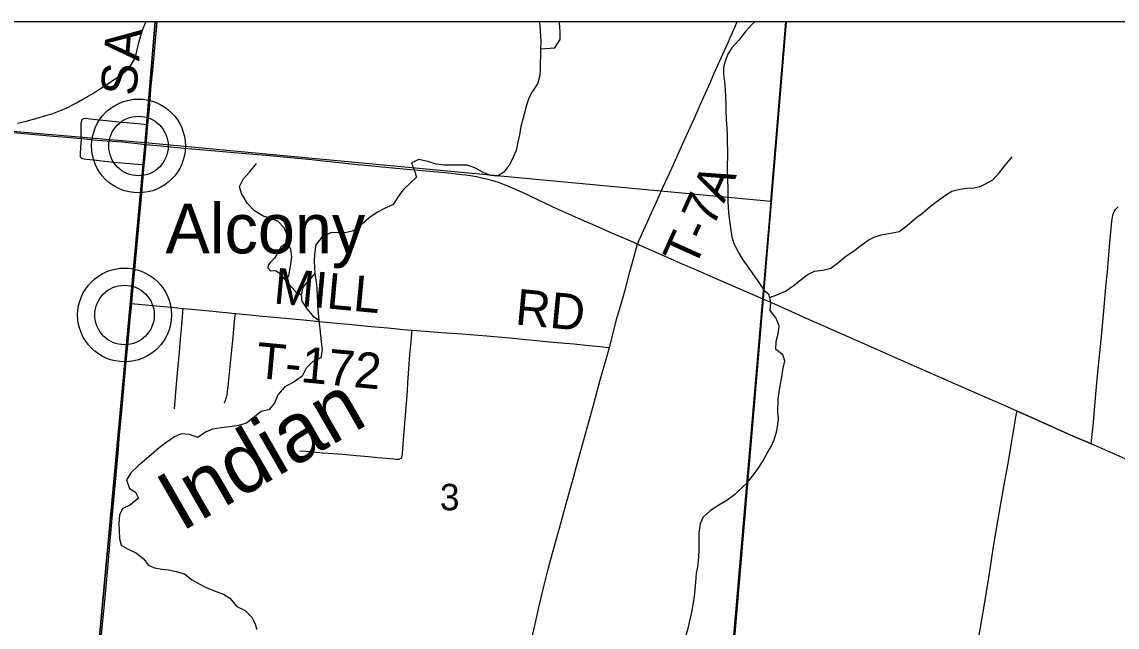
# Model space of a CAD drawing. Extents: x 0 to 1134, y 0 to 440.
# Drawn here: x 834.045 to 835.782, y 368.358 to 369.318 of the extents above; entities that cross this region are included whole.
import ezdxf

# ---------------------------------------------------------------- set-up
doc = ezdxf.new("R2010")
doc.units = 0
for name, color, linetype in [('GM_X_County_Road', 7, 'Continuous'), ('GM_X_County_Road_Text', 7, 'Continuous'), ('GM_X_Major_River', 7, 'Continuous'), ('GM_X_Minor_Lake', 7, 'Continuous'), ('GM_X_Minor_River', 7, 'Continuous'), ('GM_X_Minor_River_Text', 7, 'Continuous'), ('GM_X_Section', 7, 'Continuous'), ('GM_X_Section_Text', 7, 'Continuous'), ('GM_X_State_Route', 7, 'Continuous'), ('GM_X_Township_Road', 7, 'Continuous'), ('GM_X_Township_Road_Text', 7, 'Continuous'), ('GM_X_Unincorporated', 7, 'Continuous'), ('GM_X_Unincorporated_Location', 7, 'Continuous'), ('GM_X_Unincorporated_Text', 7, 'Continuous'), ('SH_Cut_Line', 7, 'Continuous')]:
    doc.layers.add(name, color=color, linetype=linetype)

msp = doc.modelspace()

# ---------------------------------------------------------------- linework, layer by layer
at = {"layer": 'GM_X_County_Road'}
for points in [[(834.2449, 369.1552), (834.2472, 369.1803), (834.2503, 369.2174), (834.2529, 369.2415), (834.2554, 369.2706), (834.2585, 369.3059), (834.2596, 369.3181)], [(835.0214, 368.9655), (835.0237, 368.9707), (835.0464, 369.0211), (835.0543, 369.0388), (835.0621, 369.0564), (835.076, 369.0862), (835.0818, 369.0986), (835.0931, 369.1241), (835.1113, 369.1643), (835.1216, 369.1875), (835.1268, 369.1995), (835.1373, 369.2227), (835.1435, 369.2368), (835.1653, 369.2856), (835.1682, 369.2917), (835.1725, 369.3014), (835.18, 369.3181)], [(834.242, 369.1234), (834.2431, 369.1352), (834.2445, 369.1513), (834.2449, 369.1552)], [(834.2391, 369.0915), (834.2398, 369.0994), (834.242, 369.1234)], [(834.2193, 368.8714), (834.2207, 368.8859), (834.2237, 368.9193), (834.2352, 369.0462), (834.2384, 369.0846), (834.2391, 369.0915)], [(835.7416, 368.6488), (835.7425, 368.659), (835.7443, 368.6775), (835.7481, 368.7215), (835.7504, 368.7456), (835.753, 368.7734), (835.757, 368.8136), (835.7613, 368.8599), (835.7629, 368.8785), (835.7653, 368.9032), (835.7671, 368.9218), (835.7706, 368.962), (835.7743, 369.0023), (835.7752, 369.0085), (835.7759, 369.0116), (835.7768, 369.0147), (835.778, 369.0176), (835.7798, 369.0204), (835.7819, 369.0228), (835.7843, 369.0249)], [(834.977, 368.8016), (834.9896, 368.8498), (834.9965, 368.8724), (835.0026, 368.8946), (835.0097, 368.9217), (835.0158, 368.9444), (835.0214, 368.9655)], [(834.1519, 368.1181), (834.1523, 368.1225), (834.1538, 368.138), (834.156, 368.1605), (834.1595, 368.2058), (834.1656, 368.2818), (834.1671, 368.2999), (834.1699, 368.3292), (834.1731, 368.3626), (834.1766, 368.3997), (834.1797, 368.4343), (834.1884, 368.5309), (834.1956, 368.6113), (834.1981, 368.6407), (834.1995, 368.6574), (834.2039, 368.7065), (834.2063, 368.7313), (834.2079, 368.7498), (834.2106, 368.7789), (834.2145, 368.8216), (834.2165, 368.8414), (834.2193, 368.8714)], [(834.8548, 368.3445), (834.8652, 368.3893), (834.8731, 368.423), (834.8805, 368.4521), (834.8883, 368.4813), (834.9003, 368.5246), (834.9047, 368.5407), (834.9101, 368.5599), (834.9183, 368.5898), (834.9243, 368.6113), (834.939, 368.6647), (834.9506, 368.7066), (834.9621, 368.7485), (834.977, 368.8016)], [(835.5634, 368.3423), (835.5714, 368.3914), (835.5799, 368.4435), (835.5838, 368.468), (835.5871, 368.4895), (835.5931, 368.5262), (835.598, 368.5537), (835.603, 368.5812), (835.6096, 368.6179), (835.6194, 368.6754), (835.6226, 368.6944), (835.6237, 368.7009)], [(835.6237, 368.7009), (835.6505, 368.6891), (835.6845, 368.6738), (835.7129, 368.6612), (835.7365, 368.651), (835.7416, 368.6488)]]:
    msp.add_lwpolyline(points, dxfattribs=at)
at = {"layer": 'GM_X_Major_River'}
for points in [[(834.2567, 369.3181), (833.2556, 369.3181), (833.2464, 369.2117), (834.2405, 369.1271)], [(835.2567, 369.3181), (834.2567, 369.3181), (834.2405, 369.1271), (835.233, 369.0338), (835.2368, 369.0769)]]:
    msp.add_lwpolyline(points, close=True, dxfattribs=at)
at = {"layer": 'GM_X_Minor_Lake'}
for points in [[(834.4618, 368.9101), (834.4684, 368.9153), (834.4711, 368.9304), (834.473, 368.9455), (834.4718, 368.9573), (834.469, 368.9635), (834.4618, 368.9652), (834.456, 368.9608)], [(834.456, 368.9608), (834.4484, 368.9477), (834.446, 368.9432), (834.4394, 368.9369), (834.4355, 368.9325), (834.435, 368.9283), (834.4394, 368.9233), (834.4474, 368.9238), (834.4534, 368.9202), (834.4618, 368.9101)]]:
    msp.add_lwpolyline(points, dxfattribs=at)
at = {"layer": 'GM_X_Minor_River'}
for points in [[(834.0379, 369.1575), (834.0517, 369.1605), (834.067, 369.1647), (834.0815, 369.1692), (834.0942, 369.1727), (834.1049, 369.177), (834.1153, 369.1812), (834.1318, 369.1895), (834.1415, 369.1957), (834.1558, 369.2037), (834.167, 369.211), (834.1797, 369.219), (834.1952, 369.2296), (834.2049, 369.2358), (834.215, 369.2446), (834.2234, 369.2588), (834.227, 369.269), (834.2301, 369.2833), (834.2334, 369.2943), (834.236, 369.3041), (834.2412, 369.3165), (834.2423, 369.3181)], [(834.8662, 369.3181), (834.8669, 369.3107), (834.868, 369.2963), (834.8682, 369.286), (834.8675, 369.2754), (834.8676, 369.2651), (834.8673, 369.2522), (834.8674, 369.2427), (834.8668, 369.2333), (834.863, 369.2201), (834.8543, 369.207), (834.8495, 369.1972), (834.8457, 369.1863), (834.8416, 369.172), (834.839, 369.1618), (834.8365, 369.152), (834.8342, 369.1388), (834.832, 369.1274), (834.829, 369.1142), (834.8246, 369.1037), (834.8189, 369.0924), (834.8095, 369.0798), (834.7998, 369.0732), (834.7888, 369.0743), (834.7779, 369.0787), (834.7648, 369.0863), (834.7513, 369.0908), (834.7372, 369.0908), (834.7277, 369.0907), (834.7148, 369.091), (834.7023, 369.0925), (834.6891, 369.0967), (834.6747, 369.1001), (834.6632, 369.0947), (834.6678, 369.082), (834.6713, 369.0721), (834.6612, 369.0621), (834.6495, 369.051), (834.6412, 369.0402), (834.6341, 369.0286), (834.6202, 369.0221), (834.6102, 369.0167), (834.5978, 369.0091), (834.5838, 368.9969), (834.571, 368.9866), (834.558, 368.9835), (834.5478, 368.9842), (834.5352, 368.9838), (834.521, 368.9769), (834.5115, 368.9643), (834.5093, 368.9495), (834.5086, 368.9389), (834.5091, 368.929), (834.51, 368.9187), (834.5112, 368.9092), (834.5128, 368.8966), (834.5136, 368.8844), (834.514, 368.8715), (834.5151, 368.8563), (834.516, 368.8445), (834.5175, 368.8315), (834.5188, 368.8212)], [(834.8675, 369.2754), (834.8903, 369.2767), (834.8987, 369.2902), (834.899, 369.3031), (834.8978, 369.3164), (834.8976, 369.3181)], [(835.2076, 369.3181), (835.2029, 369.314), (835.1935, 369.3036), (835.1825, 369.2891), (835.1715, 369.2769), (835.1648, 369.2668), (835.1607, 369.2559), (835.1582, 369.2457), (835.1583, 369.2358), (835.1598, 369.2232), (835.1606, 369.2107), (835.1615, 369.1985), (835.1616, 369.1882), (835.1617, 369.1784), (835.1624, 369.1631), (835.1636, 369.1494), (835.1637, 369.1384), (835.1637, 369.1263), (835.1642, 369.1145), (835.1643, 369.1046), (835.1639, 369.0909), (835.1641, 369.0814), (835.1645, 369.0677), (835.1649, 369.0544), (835.165, 369.0446), (835.1651, 369.0351), (835.1655, 369.0229), (835.1667, 369.0107), (835.1683, 368.9989), (835.1696, 368.9878), (835.1712, 368.9772), (835.1743, 368.9668), (835.1826, 368.9514), (835.1888, 368.9406), (835.198, 368.9274), (835.2208, 368.8946)], [(835.2313, 368.8813), (835.2441, 368.8857), (835.2566, 368.8912), (835.2685, 368.8997), (835.2789, 368.9075), (835.2908, 368.9172), (835.3022, 368.9227), (835.3155, 368.9244), (835.3284, 368.9276), (835.3422, 368.938), (835.3522, 368.9465), (835.3644, 368.9543), (835.3775, 368.9647), (835.3874, 368.9718), (835.397, 368.9769), (835.408, 368.9806), (835.4236, 368.9833), (835.4365, 368.9858), (835.4495, 368.9951), (835.4622, 369.0062), (835.4745, 369.0155), (835.486, 369.0256), (835.4956, 369.0326), (835.5101, 369.0434), (835.5205, 369.0497), (835.5311, 369.0522), (835.5436, 369.0543), (835.5554, 369.0552), (835.5653, 369.0573), (835.5748, 369.0617), (835.5851, 369.0676), (835.5959, 369.0792), (835.6056, 369.0912), (835.616, 369.1039)], [(834.469, 368.9635), (834.4656, 368.9799), (834.4613, 368.9914), (834.451, 369.002), (834.4374, 369.0073), (834.4276, 369.0102), (834.4142, 369.0185), (834.4031, 369.0302), (834.3932, 369.0457), (834.3905, 369.0568), (834.3961, 369.0688), (834.4059, 369.0799), (834.4173, 369.0933)], [(834.516, 368.8445), (834.5089, 368.8496), (834.4982, 368.8624), (834.4898, 368.8752), (834.4885, 368.8851), (834.4911, 368.8972), (834.51, 368.9187)], [(834.4885, 368.8851), (834.4818, 368.8872), (834.4618, 368.9101)], [(835.1959, 368.5876), (835.2035, 368.5973), (835.2132, 368.6096), (835.2198, 368.6205), (835.2276, 368.6344), (835.2338, 368.6446), (835.2382, 368.6551), (835.2429, 368.6698), (835.2442, 368.6801), (835.2451, 368.6895), (835.2445, 368.6994), (835.2449, 368.7206), (835.2462, 368.7309), (835.2478, 368.7411), (835.2507, 368.7547), (835.252, 368.7664), (835.2553, 368.7808), (835.252, 368.7903), (835.2412, 368.7985), (835.2417, 368.811), (835.2446, 368.8235), (835.2463, 368.8356), (835.2416, 368.8482), (835.2319, 368.8605), (835.2333, 368.8726), (835.2304, 368.8851), (835.224, 368.8903), (835.2208, 368.8946)], [(834.5188, 368.8212), (834.52, 368.8113), (834.5216, 368.798), (834.5193, 368.7851), (834.5059, 368.779), (834.4961, 368.769), (834.4897, 368.7563), (834.4769, 368.7475), (834.4623, 368.7395), (834.4513, 368.7265), (834.4456, 368.7134), (834.437, 368.703), (834.4247, 368.7003), (834.4115, 368.6896), (834.4015, 368.6819), (834.3888, 368.6781), (834.3747, 368.6758), (834.361, 368.6743), (834.3472, 368.672), (834.3365, 368.6677), (834.3241, 368.6589), (834.3109, 368.6638), (834.2976, 368.665), (834.2873, 368.6603), (834.2733, 368.6504), (834.2628, 368.6424), (834.25, 368.6317), (834.2395, 368.6225), (834.2298, 368.6144), (834.2185, 368.6033), (834.211, 368.5917), (834.2156, 368.5783), (834.2253, 368.5723), (834.23, 368.5627), (834.2175, 368.5524), (834.2052, 368.5463), (834.2, 368.5366), (834.1989, 368.5225), (834.1993, 368.5119), (834.1997, 368.4982), (834.2025, 368.4882), (834.2134, 368.4819), (834.2269, 368.4758), (834.238, 368.4664), (834.2458, 368.4567), (834.2555, 368.4526), (834.2673, 368.4504), (834.2775, 368.449), (834.29, 368.4467), (834.3028, 368.4426), (834.3147, 368.4335), (834.3263, 368.4268), (834.3364, 368.4219), (834.3518, 368.4154), (834.3646, 368.4105), (834.3751, 368.4042), (834.3861, 368.391), (834.3993, 368.3849), (834.4092, 368.3744), (834.4147, 368.3647), (834.4175, 368.3544)], [(835.1959, 368.5876), (835.1872, 368.5794), (835.1755, 368.5683), (835.1639, 368.5595), (835.1508, 368.5519), (835.1372, 368.5435), (835.1252, 368.5324), (835.1211, 368.5222), (835.1188, 368.5071), (835.1192, 368.4927), (835.1192, 368.4809), (835.1185, 368.4688), (835.1166, 368.454), (835.1148, 368.4438), (835.1137, 368.4298), (835.1126, 368.4172), (835.1116, 368.4074), (835.1102, 368.3968), (835.1071, 368.3821), (835.1041, 368.3681), (835.1007, 368.3541), (835.0969, 368.3405), (835.0984, 368.3317), (835.1021, 368.3195)]]:
    msp.add_lwpolyline(points, dxfattribs=at)
at = {"layer": 'GM_X_Section'}
for points in [[(833.2464, 369.2117), (834.2405, 369.1271), (834.1477, 368.1194), (833.1527, 368.2181)], [(834.2405, 369.1271), (835.233, 369.0338), (835.1501, 368.0674), (835.1466, 368.0316), (834.1477, 368.1194)]]:
    msp.add_lwpolyline(points, close=True, dxfattribs=at)
at = {"layer": 'GM_X_State_Route'}
for points in [[(834.242, 369.1234), (834.2039, 369.1275), (834.1646, 369.1302), (834.1392, 369.1327), (834.1159, 369.1349), (834.0949, 369.1365), (834.0311, 369.1424), (834.0291, 369.1426)], [(834.4062, 369.1084), (834.376, 369.111), (834.3339, 369.1145), (834.3018, 369.1175), (834.2647, 369.1209), (834.242, 369.1234)], [(834.5052, 369.0991), (834.4824, 369.1015), (834.4323, 369.1063), (834.4113, 369.108), (834.4062, 369.1084)], [(834.9268, 369.0071), (834.8947, 369.0213), (834.8744, 369.0306), (834.839, 369.0475), (834.8271, 369.0529), (834.8133, 369.0586), (834.8011, 369.0632), (834.7904, 369.0666), (834.7819, 369.0689), (834.7749, 369.0704), (834.7686, 369.0718), (834.7629, 369.0728), (834.7569, 369.0739), (834.7494, 369.075), (834.7434, 369.0758), (834.7168, 369.0786), (834.6617, 369.0834), (834.6388, 369.0855), (834.5729, 369.0919), (834.518, 369.0977), (834.5052, 369.0991)], [(835.221, 368.8782), (835.1894, 368.892), (835.1466, 368.9106), (835.1227, 368.9211), (835.0943, 368.9336), (835.051, 368.9525), (835.0243, 368.9642), (835.0214, 368.9655), (835.0073, 368.9718), (834.9811, 368.9833), (834.9504, 368.9968), (834.9378, 369.0022), (834.9268, 369.0071)], [(835.6237, 368.7009), (835.6136, 368.7053), (835.5965, 368.7128), (835.5396, 368.7376), (835.4827, 368.7626), (835.4344, 368.7839), (835.3691, 368.8127), (835.2895, 368.8479), (835.2441, 368.8681), (835.221, 368.8782)], [(835.7416, 368.6488), (835.7365, 368.651), (835.7129, 368.6612), (835.6845, 368.6738), (835.6505, 368.6891), (835.6237, 368.7009)], [(835.8238, 368.6126), (835.7812, 368.6313), (835.7416, 368.6488)]]:
    msp.add_lwpolyline(points, dxfattribs=at)
at = {"layer": 'GM_X_Township_Road'}
for points in [[(834.1392, 369.1327), (834.139, 369.1411), (834.139, 369.1498), (834.1389, 369.1554), (834.139, 369.1573), (834.1394, 369.1591), (834.1401, 369.1615), (834.141, 369.1631), (834.1423, 369.1643), (834.1434, 369.1648), (834.1452, 369.1652), (834.1471, 369.1652), (834.1533, 369.1645), (834.2041, 369.1592), (834.2225, 369.1575), (834.2449, 369.1552)], [(834.1392, 369.1327), (834.1386, 369.1256), (834.1381, 369.1201), (834.1373, 369.1083), (834.1373, 369.1059), (834.1376, 369.1047), (834.138, 369.1036), (834.1388, 369.1026), (834.1398, 369.1019), (834.141, 369.1014), (834.1433, 369.1008), (834.1471, 369.1003), (834.1591, 369.0991), (834.1849, 369.0964), (834.2093, 369.0939), (834.2355, 369.0919), (834.2391, 369.0915)], [(834.2193, 368.8714), (834.2242, 368.8709), (834.2637, 368.8672), (834.2829, 368.8655), (834.301, 368.8638)], [(834.2872, 368.7043), (834.2886, 368.7242), (834.2903, 368.7438), (834.2924, 368.7671), (834.295, 368.7942), (834.2967, 368.8157), (834.2983, 368.8311), (834.3004, 368.8571), (834.301, 368.8638)], [(834.301, 368.8638), (834.3083, 368.8632), (834.3478, 368.8594), (834.3837, 368.8558)], [(834.3663, 368.7138), (834.3671, 368.7158), (834.3679, 368.7179), (834.3686, 368.7198), (834.3693, 368.7216), (834.3698, 368.7232), (834.3702, 368.7251), (834.3706, 368.7269), (834.3726, 368.7453), (834.3776, 368.7928), (834.3801, 368.8181), (834.382, 368.8373), (834.383, 368.8484), (834.3837, 368.8558)], [(834.3837, 368.8558), (834.4072, 368.8535), (834.4208, 368.8522), (834.4399, 368.8504), (834.492, 368.8454), (834.5328, 368.8416), (834.5684, 368.8384), (834.5989, 368.8353), (834.6254, 368.8327), (834.6501, 368.8305), (834.6638, 368.8293)], [(834.6459, 368.6255), (834.647, 368.6265), (834.6478, 368.6278), (834.6484, 368.6297), (834.6487, 368.6322), (834.6496, 368.6423), (834.6532, 368.6879), (834.6555, 368.7193), (834.6565, 368.7331), (834.6572, 368.7455), (834.6583, 368.761), (834.6606, 368.7901), (834.6629, 368.8164), (834.6635, 368.8247), (834.6638, 368.8293)], [(834.6638, 368.8293), (834.6718, 368.8287), (834.7108, 368.8256), (834.743, 368.8234), (834.7826, 368.8202), (834.8185, 368.8169), (834.8877, 368.8102), (834.9205, 368.8074), (834.9452, 368.805), (834.9718, 368.8022), (834.977, 368.8016)], [(834.486, 368.6379), (834.4961, 368.6371), (834.5066, 368.6362), (834.5229, 368.6349), (834.554, 368.6325), (834.576, 368.6303), (834.5951, 368.6288), (834.6097, 368.6274), (834.6343, 368.625), (834.6382, 368.6247), (834.6412, 368.6248), (834.6436, 368.6249), (834.6459, 368.6255)]]:
    msp.add_lwpolyline(points, dxfattribs=at)
at = {"layer": 'GM_X_Unincorporated'}
for points in [[(835.0626, 367.0305), (835.1229, 367.735), (835.1738, 368.323), (835.2208, 368.8787), (835.2574, 369.3181), (832.7638, 369.3181), (832.7638, 366.2539)], [(841.3922, 369.3181), (835.2574, 369.3181), (835.2208, 368.8787), (835.1738, 368.323), (835.1229, 367.735), (835.0626, 367.0305), (835.0377, 366.7503), (835.0373, 366.7416), (834.973, 366.0452), (834.8862, 365.0705), (834.9555, 365.0647), (835.9473, 364.9732), (836.0317, 364.9655), (836.0756, 364.9615), (837.3093, 364.8515), (837.4445, 364.8393), (837.9386, 364.7921), (838.074, 364.7826), (838.4147, 364.746), (839.7495, 364.6071)]]:
    msp.add_lwpolyline(points, dxfattribs=at)
for centre, radius in [((834.23, 369.1213), 0.0744), ((834.23, 369.1213), 0.0472), ((834.2079, 368.8533), 0.0744), ((834.2079, 368.8533), 0.0472)]:
    msp.add_circle(centre, radius, dxfattribs=at)
at = {"layer": 'GM_X_Unincorporated_Location'}
for p, q in [((834.23, 369.1213), (834.23, 369.1213)), ((834.2079, 368.8533), (834.2079, 368.8533))]:
    msp.add_line(p, q, dxfattribs=at)
at = {"layer": 'SH_Cut_Line'}
for points in [[(834.8862, 365.0705), (834.973, 366.0452), (835.0373, 366.7416), (835.0377, 366.7503), (835.0626, 367.0305), (835.1229, 367.735), (835.1738, 368.323), (835.2208, 368.8787), (835.2574, 369.3181), (832.7638, 369.3181), (832.7638, 360.1912)], [(846.3638, 369.3181), (835.2574, 369.3181), (835.2208, 368.8787), (835.1738, 368.323), (835.1229, 367.735), (835.0626, 367.0305), (835.0377, 366.7503), (835.0373, 366.7416), (834.973, 366.0452), (834.8862, 365.0705)]]:
    msp.add_lwpolyline(points, dxfattribs=at)

# ---------------------------------------------------------------- texts
at = {"layer": 'GM_X_County_Road_Text'}
for s, rotation, p in [('A', 85.0908, (834.231, 369.2553)), ('S', 85.0903, (834.2262, 369.1997))]:
    msp.add_text(s, height=0.0568, rotation=rotation, dxfattribs=at).set_placement(p)
at = {"layer": 'GM_X_Minor_River_Text'}
msp.add_text('Indian', height=0.09466, rotation=29.977, dxfattribs=at).set_placement((834.2976, 368.5086))
at = {"layer": 'GM_X_Section_Text'}
msp.add_text('3', height=0.0419, rotation=0, dxfattribs=at).set_placement((834.7081, 368.5436))
at = {"layer": 'GM_X_Township_Road_Text'}
for s, rotation, p in [('T-7A', 65.6849, (835.1118, 368.9254)), ('MILL', 354.6994, (834.4431, 368.8717)), ('RD', 354.5355, (834.8264, 368.8384)), ('T-172', 354.6791, (834.4147, 368.7537))]:
    msp.add_text(s, height=0.05682, rotation=rotation, dxfattribs=at).set_placement(p)
at = {"layer": 'GM_X_Unincorporated_Text'}
msp.add_text('Alcony', height=0.07898, rotation=0, dxfattribs=at).set_placement((834.2727, 368.951))

doc.saveas('drawing.dxf')
